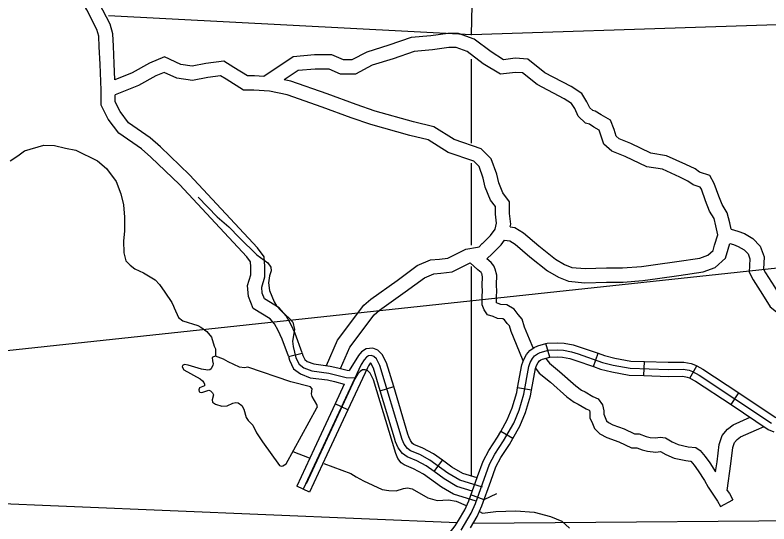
# Model space of a CAD drawing. Extents: x 1373862 to 1376999, y 1168398 to 1170455.
# Drawn here: x 1375884.1 to 1376044.7, y 1169107.4 to 1169215.8 of the extents above; entities that cross this region are included whole.
import ezdxf

# ---------------------------------------------------------------- set-up
doc = ezdxf.new("R2010")
doc.units = 0
for name, color, linetype in [('Level 32', 7, 'Continuous'), ('Level 35', 7, 'Continuous'), ('Level 38', 7, 'Continuous'), ('Level 45', 7, 'Continuous'), ('Level 46', 7, 'Continuous'), ('Level 5', 7, 'Continuous'), ('Level 8', 7, 'Continuous'), ('R_Draft', 7, 'Continuous')]:
    doc.layers.add(name, color=color, linetype=linetype)

msp = doc.modelspace()

# ---------------------------------------------------------------- linework, layer by layer
at = {"layer": 'Level 32'}
for p, q in [((1375998.01, 1169142.97), (1375997.16, 1169145.85)), ((1376007.33, 1169140.94), (1376008.33, 1169143.77)), ((1376018.11, 1169139.01), (1376018.2, 1169142.01)), ((1376027.91, 1169138.5), (1376029.36, 1169141.12)), ((1375994.14, 1169135.89), (1375991.18, 1169136.42)), ((1376036.67, 1169132.83), (1376038.33, 1169135.33)), ((1375990.17, 1169125.63), (1375987.57, 1169127.13)), ((1375984.03, 1169112.58), (1375981.21, 1169113.6))]:
    msp.add_line(p, q, dxfattribs=at)
for points in [[(1375991.18, 1169136.42), (1375992.07, 1169141.32), (1375992.47, 1169142.45), (1375993.06, 1169143.51), (1375993.75, 1169144.38), (1375994.67, 1169145.04), (1375995.47, 1169145.36), (1375997.16, 1169145.85)], [(1375997.16, 1169145.85), (1375997.48, 1169145.95), (1375999.75, 1169146.03), (1376001.13, 1169145.95), (1376003.03, 1169145.57), (1376004.54, 1169145.1), (1376008.33, 1169143.77)], [(1375979.16, 1169106.13), (1375981.27, 1169109.71), (1375982.18, 1169111.8), (1375985.2, 1169120.16), (1375986.35, 1169122.3), (1375988.17, 1169125.12), (1375990.35, 1169128.9), (1375991.49, 1169131.67), (1375992.49, 1169135.05), (1375993.55, 1169140.93), (1375993.86, 1169141.81), (1375994.34, 1169142.66), (1375994.81, 1169143.26), (1375995.41, 1169143.69), (1375995.97, 1169143.91)], [(1375995.97, 1169143.91), (1375997.73, 1169144.43), (1375999.73, 1169144.5), (1376000.93, 1169144.43), (1376002.66, 1169144.08), (1376004.06, 1169143.65), (1376009.28, 1169141.81), (1376011.57, 1169141.25), (1376015.14, 1169140.57), (1376023.27, 1169140.33), (1376026.5, 1169140.36), (1376027.74, 1169140.15), (1376028.47, 1169139.87), (1376029.89, 1169139.08), (1376045.33, 1169128.86)], [(1375994.14, 1169135.89), (1375994.97, 1169140.55), (1375995.21, 1169141.2), (1375995.56, 1169141.84), (1375995.84, 1169142.18), (1375996.12, 1169142.39), (1375996.45, 1169142.52), (1375998.01, 1169142.97)], [(1375997.97, 1169142.96), (1375999.71, 1169143.03), (1376000.74, 1169142.97), (1376002.3, 1169142.65), (1376003.6, 1169142.25), (1376007.33, 1169140.94)], [(1376008.33, 1169143.77), (1376009.72, 1169143.27), (1376011.9, 1169142.74), (1376015.31, 1169142.1), (1376018.2, 1169142.01)], [(1376007.33, 1169140.94), (1376008.86, 1169140.4), (1376011.26, 1169139.81), (1376014.98, 1169139.1), (1376018.11, 1169139.01)], [(1376018.2, 1169142.01), (1376023.29, 1169141.86), (1376026.62, 1169141.89), (1376028.15, 1169141.63), (1376029.11, 1169141.26), (1376029.36, 1169141.12)], [(1376029.36, 1169141.12), (1376030.69, 1169140.39), (1376038.33, 1169135.33)], [(1376018.11, 1169139.01), (1376023.26, 1169138.86), (1376026.38, 1169138.88), (1376027.35, 1169138.72), (1376027.84, 1169138.53), (1376027.91, 1169138.5)], [(1376027.91, 1169138.5), (1376029.13, 1169137.82), (1376036.67, 1169132.83)], [(1375987.57, 1169127.13), (1375988.97, 1169129.57), (1375990.05, 1169132.18), (1375991, 1169135.4), (1375991.18, 1169136.42)], [(1375990.17, 1169125.63), (1375991.67, 1169128.25), (1375992.88, 1169131.18), (1375993.92, 1169134.71), (1375994.14, 1169135.89)], [(1376038.33, 1169135.33), (1376046.08, 1169130.2), (1376047.02, 1169129.76)], [(1376036.67, 1169132.83), (1376044.61, 1169127.57), (1376045.76, 1169127.04)], [(1375982.63, 1169117.54), (1375983.81, 1169120.79), (1375985.03, 1169123.07), (1375986.87, 1169125.91), (1375987.57, 1169127.13)], [(1375985.45, 1169116.52), (1375986.55, 1169119.56), (1375987.62, 1169121.55), (1375989.43, 1169124.35), (1375990.17, 1169125.63)], [(1375978.57, 1169108.14), (1375979.91, 1169110.41), (1375980.76, 1169112.37), (1375982.63, 1169117.54)], [(1375981.15, 1169106.61), (1375982.59, 1169109.04), (1375983.55, 1169111.26), (1375985.45, 1169116.52)], [(1375971.65, 1169101.24), (1375973.39, 1169102.4), (1375975.1, 1169103.89), (1375976.59, 1169105.42), (1375977.9, 1169107.01), (1375978.57, 1169108.14)]]:
    msp.add_lwpolyline(points, dxfattribs=at)
at = {"layer": 'Level 35'}
for points in [[(1375883.03, 1169184.77), (1375884.63, 1169185.8), (1375886.04, 1169186.91), (1375890.18, 1169188.07), (1375892.48, 1169188.04), (1375894.81, 1169187.44), (1375896.98, 1169187.02), (1375901.64, 1169184.75), (1375903.55, 1169183.12), (1375905.62, 1169180.37), (1375906.58, 1169177.73), (1375907.13, 1169175.43), (1375907.39, 1169172.75), (1375907.37, 1169169.76), (1375907.15, 1169167.76), (1375907.23, 1169165.17), (1375907.66, 1169163.49), (1375908.61, 1169162.56), (1375909.61, 1169161.79), (1375911.44, 1169160.9), (1375913.92, 1169159.41), (1375914.81, 1169158.4), (1375915.98, 1169156.82), (1375917.5, 1169154.57), (1375917.84, 1169153.78)], [(1375917.84, 1169153.78), (1375917.97, 1169153.43), (1375918.9, 1169151.43), (1375919.8, 1169150.72), (1375923.04, 1169149.68), (1375923.68, 1169149.36), (1375924.9, 1169148.39), (1375925.91, 1169147.21), (1375926.51, 1169145.27), (1375926.78, 1169144.72), (1375926.8, 1169143.19)], [(1375926.8, 1169143.19), (1375926.32, 1169143.05), (1375926.1, 1169142.87), (1375926.11, 1169142.14), (1375926.27, 1169141.52), (1375926.23, 1169141.24), (1375925.88, 1169140.48), (1375925.58, 1169140.24), (1375925.14, 1169140.15), (1375923.82, 1169140.36), (1375920.94, 1169141.26), (1375920.16, 1169141.4), (1375919.72, 1169141.17), (1375919.65, 1169140.91), (1375920.01, 1169140.25), (1375923.53, 1169138.3), (1375924.01, 1169137.92), (1375924.32, 1169137.56), (1375924.46, 1169137.22), (1375924.4, 1169136.86), (1375923.34, 1169136.39), (1375923.21, 1169135.97), (1375923.31, 1169135.65), (1375923.47, 1169135.51), (1375923.85, 1169135.45), (1375925.35, 1169135.93), (1375925.71, 1169135.79), (1375926.11, 1169135.35), (1375926.36, 1169134.91), (1375926.03, 1169133.83), (1375926.17, 1169133.39), (1375926.79, 1169132.91), (1375928.1, 1169132.54), (1375929.26, 1169132.61), (1375930.48, 1169133.16), (1375931.12, 1169133.31), (1375931.6, 1169133.21), (1375932.4, 1169132.67), (1375932.85, 1169131.9), (1375933.32, 1169130.1), (1375933.77, 1169129.44), (1375934.72, 1169128.44), (1375935.55, 1169126.83), (1375936.79, 1169124.91), (1375940.41, 1169119.85), (1375940.79, 1169119.75), (1375941.15, 1169119.8), (1375941.83, 1169120.2)], [(1375933.67, 1169140.8), (1375932.95, 1169140.69), (1375931.92, 1169140.83), (1375929.47, 1169141.93), (1375928.47, 1169142.5), (1375926.8, 1169143.19)], [(1375948.41, 1169132.14), (1375948.49, 1169132.36), (1375948.39, 1169132.84), (1375947.39, 1169134.57), (1375947.27, 1169135.11), (1375947.4, 1169136.22), (1375947, 1169136.65), (1375942.82, 1169137.7), (1375933.67, 1169140.8)], [(1375941.83, 1169120.2), (1375948.41, 1169132.14)], [(1375943.29, 1169122.85), (1375946.75, 1169121.53)], [(1375949.9, 1169120.32), (1375955.6, 1169118.14), (1375956.73, 1169117.43), (1375958.3, 1169116.62), (1375962.32, 1169114.79), (1375963.71, 1169114.52), (1375965.27, 1169114.5), (1375966.85, 1169114.97), (1375967.71, 1169115.1), (1375968.69, 1169114.91), (1375972.03, 1169112.97), (1375974.06, 1169112.43), (1375976.46, 1169112.59), (1375978.09, 1169112.26), (1375980.23, 1169111.38)], [(1375983.7, 1169109.75), (1375986.5, 1169110.05), (1375990.82, 1169110.21), (1375994.69, 1169109.94), (1375998.16, 1169109), (1376000.59, 1169107.98), (1376002.21, 1169106.53)], [(1375983.05, 1169110.06), (1375983.7, 1169109.75)]]:
    msp.add_lwpolyline(points, dxfattribs=at)
at = {"layer": 'Level 38'}
msp.add_lwpolyline([(1375986.71, 1169113.86), (1375984, 1169112.58)], dxfattribs=at)
at = {"layer": 'Level 45'}
for p, q in [((1375942.33, 1169143.12), (1375945.24, 1169143.82)), ((1375961.89, 1169135.81), (1375964.77, 1169136.67)), ((1375954.97, 1169131.72), (1375952.25, 1169132.98)), ((1375973.38, 1169118.57), (1375975.13, 1169121)), ((1375946.81, 1169114.19), (1375944.09, 1169115.46))]:
    msp.add_line(p, q, dxfattribs=at)
for points in [[(1375923.05, 1169177.02), (1375927.11, 1169172.85), (1375929.59, 1169170.71), (1375931.86, 1169168.34), (1375935.61, 1169164.75), (1375937.95, 1169163.06), (1375938.57, 1169162.13), (1375938.65, 1169161.34), (1375938.31, 1169160.28), (1375938.08, 1169158.78), (1375938.3, 1169157.12), (1375939.28, 1169154.7), (1375939.79, 1169153.9), (1375940.7, 1169152.91), (1375942.65, 1169151.14), (1375943.26, 1169150.37), (1375943.6, 1169148.86), (1375943.18, 1169146.39), (1375943.33, 1169145.24), (1375943.91, 1169142.81), (1375944.6, 1169141.43), (1375945.59, 1169140.7), (1375947.33, 1169140.01), (1375950.95, 1169139.55), (1375954.61, 1169138.63), (1375956.64, 1169138.56)], [(1375964.77, 1169136.67), (1375963.24, 1169141.75), (1375962.33, 1169143.51), (1375961.37, 1169144.41), (1375960.29, 1169144.86), (1375958.9, 1169144.75), (1375957.9, 1169144.06), (1375957.25, 1169143.32), (1375955.29, 1169140.13)], [(1375942.33, 1169143.12), (1375942.52, 1169142.31), (1375943.43, 1169140.45), (1375944.87, 1169139.39), (1375946.96, 1169138.58), (1375950.68, 1169138.1), (1375952.14, 1169137.73)], [(1375945.24, 1169143.82), (1375945.36, 1169143.33), (1375945.8, 1169142.43), (1375946.33, 1169142.04), (1375947.71, 1169141.51), (1375951.24, 1169141.05), (1375952.87, 1169140.64)], [(1375983.68, 1169115.26), (1375978.84, 1169116.78), (1375976.33, 1169118.26), (1375972.46, 1169121.04), (1375970.33, 1169122.2), (1375968.34, 1169123.01), (1375967.7, 1169123.47), (1375967.01, 1169124.38), (1375966.54, 1169125.42), (1375961.82, 1169141.18), (1375961.09, 1169142.57), (1375960.53, 1169143.11), (1375960.05, 1169143.31), (1375959.42, 1169143.26), (1375958.93, 1169142.92), (1375958.49, 1169142.41), (1375957.86, 1169141.39), (1375945.47, 1169114.81)], [(1375959.41, 1169141.1), (1375959.15, 1169140.69), (1375954.97, 1169131.72)], [(1375961.89, 1169135.81), (1375960.45, 1169140.62), (1375959.9, 1169141.68), (1375959.84, 1169141.73), (1375959.68, 1169141.54), (1375959.41, 1169141.1)], [(1375982.33, 1169112.24), (1375977.5, 1169113.75), (1375974.98, 1169115.24), (1375971.12, 1169118.01), (1375968.99, 1169119.18), (1375967, 1169119.98), (1375966.35, 1169120.44), (1375965.67, 1169121.36), (1375965.2, 1169122.4), (1375960.48, 1169138.15), (1375959.74, 1169139.55), (1375959.18, 1169140.08), (1375958.7, 1169140.28), (1375958.08, 1169140.23), (1375957.58, 1169139.89), (1375957.14, 1169139.39), (1375956.51, 1169138.36), (1375946.08, 1169115.98)], [(1375952.87, 1169140.64), (1375954.83, 1169140.15), (1375955.29, 1169140.13)], [(1375952.14, 1169137.73), (1375954.22, 1169137.21)], [(1375954.22, 1169137.21), (1375952.25, 1169132.98)], [(1375967.8, 1169126.55), (1375964.77, 1169136.67)], [(1375964.92, 1169125.69), (1375961.89, 1169135.81)], [(1375952.25, 1169132.98), (1375947.79, 1169123.41)], [(1375954.97, 1169131.72), (1375950.51, 1169122.15)], [(1375975.13, 1169121), (1375973.28, 1169122.33), (1375970.99, 1169123.59), (1375969.08, 1169124.36), (1375968.78, 1169124.58), (1375968.33, 1169125.17), (1375967.98, 1169125.96), (1375967.8, 1169126.55)], [(1375973.38, 1169118.57), (1375971.68, 1169119.79), (1375969.7, 1169120.87), (1375967.63, 1169121.71), (1375966.66, 1169122.4), (1375965.74, 1169123.63), (1375965.16, 1169124.91), (1375964.92, 1169125.69)], [(1375947.79, 1169123.41), (1375944.08, 1169115.45)], [(1375950.51, 1169122.15), (1375946.8, 1169114.19)], [(1375982.52, 1169117.23), (1375979.47, 1169118.18), (1375977.16, 1169119.54), (1375975.13, 1169121)], [(1375981.5, 1169114.4), (1375978.24, 1169115.42), (1375975.52, 1169117.03), (1375973.38, 1169118.57)]]:
    msp.add_lwpolyline(points, dxfattribs=at)
at = {"layer": 'Level 46'}
for p, q in [((1376027.03, 1169183.99), (1376027.01, 1169184)), ((1376034.43, 1169111.13), (1376037.07, 1169112.56))]:
    msp.add_line(p, q, dxfattribs=at)
for points in [[(1375902.01, 1169209.06), (1375901.93, 1169211.34), (1375901.5, 1169212.75), (1375899.34, 1169216.91), (1375898.32, 1169218.61), (1375898.05, 1169219.07), (1375896.6, 1169219.73), (1375893.58, 1169220.9), (1375891.55, 1169221.51), (1375890.34, 1169222.73), (1375889.52, 1169225.19), (1375891.72, 1169226.66), (1375894.02, 1169227.23), (1375895.59, 1169227.71), (1375896.01, 1169227.91), (1375896.66, 1169228.48), (1375896.7, 1169228.67), (1375896.53, 1169229.35), (1375895.83, 1169230.04), (1375895.51, 1169231.32), (1375895.51, 1169232.65), (1375897.34, 1169233.87), (1375898.6, 1169234.41), (1375899.17, 1169234.73)], [(1375905, 1169209.16), (1375904.91, 1169211.83), (1375904.3, 1169213.88), (1375901.96, 1169218.38), (1375900.9, 1169220.15), (1375900.14, 1169221.42), (1375897.77, 1169222.49), (1375894.56, 1169223.74), (1375893.59, 1169224.03), (1375894.82, 1169224.34), (1375896.7, 1169224.91), (1375897.68, 1169225.39), (1375899.44, 1169226.91), (1375899.76, 1169228.79), (1375899.23, 1169230.88), (1375898.86, 1169231.26), (1375899.93, 1169231.72), (1375900.74, 1169232.18)], [(1376027.01, 1169184), (1376022.93, 1169185.86), (1376019.59, 1169186.39), (1376015.33, 1169188.44), (1376012.86, 1169189.42), (1376012.15, 1169190.04), (1376011.73, 1169191.43), (1376010.99, 1169193.41), (1376008.97, 1169194.54), (1376007.74, 1169195.36), (1376007.19, 1169195.49), (1376006.59, 1169196.09), (1376005.96, 1169197.35), (1376004.86, 1169199.12), (1376002.58, 1169200.57), (1375996.99, 1169203.54), (1375993.39, 1169206.39), (1375990.66, 1169206.62), (1375988.2, 1169206.31), (1375985.53, 1169207.95), (1375981.88, 1169210.69), (1375978.59, 1169211.92), (1375976.27, 1169211.92), (1375972.67, 1169211.38), (1375968.46, 1169211.01), (1375963.72, 1169209.37), (1375959.01, 1169207.92), (1375955.86, 1169206.26), (1375954.07, 1169206.26), (1375951.59, 1169207.32), (1375947.86, 1169207.32), (1375943.35, 1169206.93), (1375937.05, 1169202.72)], [(1375942.35, 1169143.13), (1375940.97, 1169146.81), (1375940.11, 1169148.63), (1375939.38, 1169150.02), (1375938.42, 1169151.11), (1375934.84, 1169153.34), (1375933.78, 1169155.88), (1375933.58, 1169158.19), (1375934.29, 1169160.5), (1375934.32, 1169162.16), (1375934.24, 1169163.22), (1375933.44, 1169164.34), (1375919.12, 1169179.7), (1375912.99, 1169185.53), (1375911.01, 1169187.31), (1375906.16, 1169190.69), (1375903.87, 1169193.67), (1375902.42, 1169196.59), (1375902.42, 1169199.8), (1375902.21, 1169205.33), (1375902.01, 1169209.03)], [(1375905.34, 1169202.02), (1375905.21, 1169205.47), (1375905, 1169209.19)], [(1376025.77, 1169181.27), (1376022.06, 1169182.96), (1376018.69, 1169183.49), (1376014.12, 1169185.69), (1376011.28, 1169186.82), (1376009.53, 1169188.33), (1376008.88, 1169190.48), (1376008.56, 1169191.33), (1376007.4, 1169191.97), (1376006.51, 1169192.57), (1376005.65, 1169192.79), (1376004.12, 1169194.31), (1376003.34, 1169195.88), (1376002.68, 1169196.95), (1376001.07, 1169197.98), (1375995.35, 1169201.02), (1375992.24, 1169203.48), (1375990.72, 1169203.6), (1375987.53, 1169203.2), (1375983.84, 1169205.46), (1375980.42, 1169208.03), (1375978.05, 1169208.92), (1375976.49, 1169208.92), (1375973.02, 1169208.4), (1375969.09, 1169208.06), (1375964.65, 1169206.52), (1375960.17, 1169205.13), (1375956.6, 1169203.26), (1375953.45, 1169203.26), (1375950.98, 1169204.32), (1375947.99, 1169204.32), (1375944.38, 1169204), (1375941.44, 1169202.05)], [(1375937.05, 1169202.72), (1375935.06, 1169202.84), (1375933.59, 1169202.84), (1375930.66, 1169204.67), (1375928.56, 1169205.98), (1375924.68, 1169205.5), (1375921.79, 1169204.92), (1375919.38, 1169205.26), (1375915.89, 1169206.89), (1375912.73, 1169205.57), (1375909.03, 1169203.52), (1375905.34, 1169202.02)], [(1375983.63, 1169167.1), (1375985.4, 1169168.87), (1375986.38, 1169170.18), (1375986.67, 1169171.48), (1375986.48, 1169173.38), (1375986.48, 1169175.02), (1375985.43, 1169176.42), (1375984.27, 1169179.19), (1375983.85, 1169181.08), (1375982.97, 1169183.56), (1375981.81, 1169184.73), (1375976.38, 1169186.57), (1375972.1, 1169189.22), (1375968.2, 1169190.19), (1375959.89, 1169192.48), (1375955.72, 1169193.94), (1375949.54, 1169196.21), (1375942.02, 1169198.86), (1375938.31, 1169199.64), (1375934.97, 1169199.84), (1375932.73, 1169199.84), (1375929.07, 1169202.13), (1375927.87, 1169202.87), (1375925.16, 1169202.54), (1375921.87, 1169201.88), (1375918.52, 1169202.36), (1375915.83, 1169203.61), (1375914.04, 1169202.87), (1375910.33, 1169200.8), (1375905.42, 1169198.82)], [(1375989.57, 1169170.74), (1375989.7, 1169171.3), (1375989.48, 1169173.53), (1375989.48, 1169176.02), (1375988.05, 1169177.92), (1375987.15, 1169180.1), (1375986.74, 1169181.91), (1375985.57, 1169185.21), (1375983.43, 1169187.34), (1375977.66, 1169189.3), (1375973.29, 1169192.01), (1375968.96, 1169193.1), (1375960.79, 1169195.35), (1375956.73, 1169196.77), (1375950.55, 1169199.04), (1375942.83, 1169201.75), (1375941.44, 1169202.05)], [(1375945.22, 1169143.9), (1375943.73, 1169147.97), (1375942.8, 1169149.96), (1375941.87, 1169151.73), (1375940.38, 1169153.42), (1375937.24, 1169155.38), (1375936.73, 1169156.6), (1375936.62, 1169157.86), (1375937.28, 1169160.03), (1375937.32, 1169162.24), (1375937.17, 1169164.29), (1375935.76, 1169166.25), (1375921.25, 1169181.81), (1375915.03, 1169187.73), (1375912.88, 1169189.67), (1375908.26, 1169192.89), (1375906.43, 1169195.27), (1375905.42, 1169197.3), (1375905.42, 1169198.82)], [(1376036.67, 1169170.18), (1376036.39, 1169171.59), (1376035.86, 1169173.69), (1376034.75, 1169175.44), (1376034.05, 1169177.26), (1376033.1, 1169179.95), (1376032.14, 1169181.63), (1376029.98, 1169182.35), (1376028.99, 1169183.06), (1376027.03, 1169183.99)], [(1375989.57, 1169170.74), (1375990.58, 1169170.56), (1375992.44, 1169169.44), (1375995.71, 1169166.63), (1375999.25, 1169163.83), (1376001.2, 1169162.71), (1376002.73, 1169162.07), (1376005.61, 1169161.8), (1376010.1, 1169161.95), (1376013.57, 1169161.95), (1376017.56, 1169162.25), (1376020.56, 1169162.7), (1376025.13, 1169163.31), (1376029.99, 1169164.04), (1376031.7, 1169164.65), (1376032.85, 1169165.7), (1376033.18, 1169166.81), (1376033.84, 1169169.04), (1376033.46, 1169170.93), (1376033.07, 1169172.49), (1376032.06, 1169174.08), (1376031.23, 1169176.22), (1376030.36, 1169178.7), (1376030.1, 1169179.15), (1376028.61, 1169179.65), (1376027.46, 1169180.47), (1376025.74, 1169181.28)], [(1376036.67, 1169170.18), (1376038.12, 1169169.8), (1376039.53, 1169169.27), (1376041.33, 1169168.19), (1376042.91, 1169166.6), (1376043.74, 1169164.33), (1376043.59, 1169161.68), (1376043.99, 1169160.89), (1376045.93, 1169157.91), (1376047.32, 1169155.68), (1376049.97, 1169153.55), (1376053.03, 1169152.43), (1376053.94, 1169151.29), (1376055.14, 1169149.49), (1376058.25, 1169145.91), (1376059.76, 1169142.73), (1376061.39, 1169140.95), (1376062.59, 1169138.89), (1376063.5, 1169136.7), (1376063.5, 1169135.09), (1376063.39, 1169134.17)], [(1375950.46, 1169141.15), (1375952.79, 1169146.6), (1375958.4, 1169154.01), (1375959.87, 1169155.3), (1375965.48, 1169159.29), (1375969.8, 1169162.45), (1375972.59, 1169163.66), (1375974.51, 1169163.84), (1375976.33, 1169164.05), (1375980.15, 1169165.96), (1375982.61, 1169166.4), (1375982.97, 1169166.47), (1375983.65, 1169167.13)], [(1375985.75, 1169164.98), (1375987.67, 1169166.9), (1375988.41, 1169167.9)], [(1375988.41, 1169167.9), (1375989.5, 1169167.7), (1375990.68, 1169166.99), (1375993.8, 1169164.32), (1375997.57, 1169161.34), (1375999.88, 1169160.02), (1376002, 1169159.13), (1376005.51, 1169158.8), (1376010.15, 1169158.95), (1376013.68, 1169158.95), (1376017.9, 1169159.26), (1376020.98, 1169159.73), (1376025.55, 1169160.34), (1376030.73, 1169161.12), (1376033.28, 1169162.03), (1376035.48, 1169164.04), (1376036.06, 1169165.96), (1376036.41, 1169167.15)], [(1376036.41, 1169167.15), (1376037.2, 1169166.94), (1376038.22, 1169166.55), (1376039.47, 1169165.81), (1376040.32, 1169164.95), (1376040.71, 1169163.88), (1376040.55, 1169161.05), (1376041.38, 1169159.4), (1376043.4, 1169156.3), (1376045.04, 1169153.65), (1376048.48, 1169150.91), (1376051.2, 1169149.9), (1376051.51, 1169149.52), (1376052.75, 1169147.67), (1376055.72, 1169144.25), (1376057.25, 1169141.03), (1376058.96, 1169139.16), (1376059.9, 1169137.56), (1376060.5, 1169136.1), (1376060.5, 1169135.27), (1376060.21, 1169132.9), (1376059.88, 1169128.92)], [(1375984.59, 1169163.87), (1375985.73, 1169164.96)], [(1375994.48, 1169144.9), (1375993.71, 1169146.79), (1375992.61, 1169149.37), (1375992.14, 1169151.06), (1375991.31, 1169152), (1375990.44, 1169153.16), (1375988.9, 1169154.06), (1375987.61, 1169154.14), (1375987.04, 1169154.4), (1375986.7, 1169154.5), (1375986.65, 1169154.63), (1375986.65, 1169155), (1375986.65, 1169155.91), (1375986.73, 1169156.92), (1375986.65, 1169158.33), (1375986.74, 1169160.4), (1375986.42, 1169161.68), (1375986.13, 1169162.38), (1375985.57, 1169163.09), (1375984.59, 1169163.87)], [(1375953.44, 1169140.5), (1375955.41, 1169145.08), (1375960.61, 1169151.96), (1375961.73, 1169152.94), (1375967.24, 1169156.85), (1375971.3, 1169159.83), (1375973.35, 1169160.71), (1375974.82, 1169160.85), (1375977.2, 1169161.13), (1375981.07, 1169163.07)], [(1375992.36, 1169142.15), (1375990.94, 1169145.63), (1375989.77, 1169148.38), (1375989.44, 1169149.59), (1375988.98, 1169150.1), (1375988.4, 1169150.88), (1375988, 1169151.11), (1375986.88, 1169151.19), (1375986, 1169151.58), (1375984.76, 1169151.95), (1375984.04, 1169153.03), (1375983.65, 1169154.09), (1375983.65, 1169155), (1375983.65, 1169156.03), (1375983.72, 1169156.96), (1375983.65, 1169158.3), (1375983.72, 1169160.09), (1375983.56, 1169160.75), (1375983.51, 1169160.86), (1375983.43, 1169160.96), (1375982.71, 1169161.53), (1375981.07, 1169163.07)], [(1375997.13, 1169142.72), (1375997.95, 1169141.64), (1376000.14, 1169139.91), (1376003.57, 1169136.82), (1376004.8, 1169135.95), (1376005.57, 1169135.56), (1376007.19, 1169134.59), (1376008.36, 1169134.05), (1376009.29, 1169132.82), (1376009.55, 1169131.52), (1376009.55, 1169130.78), (1376009.73, 1169130.46), (1376010.15, 1169129.41), (1376010.52, 1169129.05), (1376011.46, 1169128.55), (1376013.89, 1169127.65), (1376016.11, 1169126.62), (1376017.12, 1169126.62), (1376018.61, 1169126.06), (1376019.41, 1169125.86), (1376020.58, 1169125.73), (1376021.59, 1169125.89), (1376022.7, 1169125.74), (1376024.1, 1169124.9), (1376025.43, 1169124.33), (1376027.53, 1169123.88), (1376029.14, 1169123.68), (1376030.1, 1169123.04), (1376031.17, 1169121.77), (1376032.14, 1169120.46), (1376033.39, 1169118.51)], [(1375994.98, 1169140.59), (1375995.8, 1169139.52), (1375998.21, 1169137.62), (1376001.69, 1169134.47), (1376003.25, 1169133.37), (1376004.12, 1169132.93), (1376005.79, 1169131.93), (1376006.42, 1169131.64), (1376006.48, 1169131.56), (1376006.55, 1169131.22), (1376006.55, 1169129.98), (1376007.03, 1169129.15), (1376007.59, 1169127.73), (1376008.71, 1169126.61), (1376010.23, 1169125.8), (1376012.73, 1169124.88), (1376015.44, 1169123.62), (1376016.57, 1169123.62), (1376017.71, 1169123.19), (1376018.88, 1169122.9), (1376020.67, 1169122.7), (1376021.63, 1169122.86), (1376021.67, 1169122.85), (1376022.74, 1169122.21), (1376024.53, 1169121.46), (1376027.03, 1169120.92), (1376028.06, 1169120.79), (1376028.08, 1169120.78), (1376028.82, 1169119.91), (1376029.66, 1169118.76), (1376031.02, 1169116.65), (1376031.83, 1169115.27), (1376032.77, 1169113.73), (1376033.82, 1169112.28), (1376034.43, 1169111.13)], [(1376033.39, 1169118.51), (1376033.68, 1169120.62), (1376034.14, 1169124.35), (1376034.78, 1169126.26), (1376035.91, 1169127.59), (1376037.13, 1169128.55), (1376040.74, 1169130.14)], [(1376035.87, 1169114.56), (1376036.65, 1169120.23), (1376037.08, 1169123.68), (1376037.44, 1169124.76), (1376038, 1169125.42), (1376038.68, 1169125.96), (1376042.13, 1169127.47), (1376043.74, 1169128.15)], [(1376035.87, 1169114.56), (1376036.36, 1169113.88), (1376037.07, 1169112.56)]]:
    msp.add_lwpolyline(points, dxfattribs=at)
at = {"layer": 'Level 5'}
for points in [[(1375981.38, 1169211.52), (1375981.38, 1169211.61), (1375982.4, 1169258.88)], [(1375981.37, 1169188.56), (1375981.38, 1169206.4)], [(1375981.36, 1169166.78), (1375981.37, 1169184.29)], [(1375981.33, 1169117.66), (1375981.36, 1169162.25)], [(1375855.09, 1169111.87), (1375876.28, 1169111.96), (1375978.28, 1169107.72)], [(1375981.76, 1169107.59), (1376068.7, 1169108.31)]]:
    msp.add_lwpolyline(points, dxfattribs=at)
at = {"layer": 'Level 8'}
msp.add_lwpolyline([(1376120.19, 1169214.87), (1376085.49, 1169215.05), (1375981.38, 1169211.61), (1375903.95, 1169215.68)], dxfattribs=at)
at = {"layer": 'R_Draft'}
msp.add_line((1376323.89, 1169191.59), (1375443, 1169097.32), dxfattribs=at)

doc.saveas('drawing.dxf')
